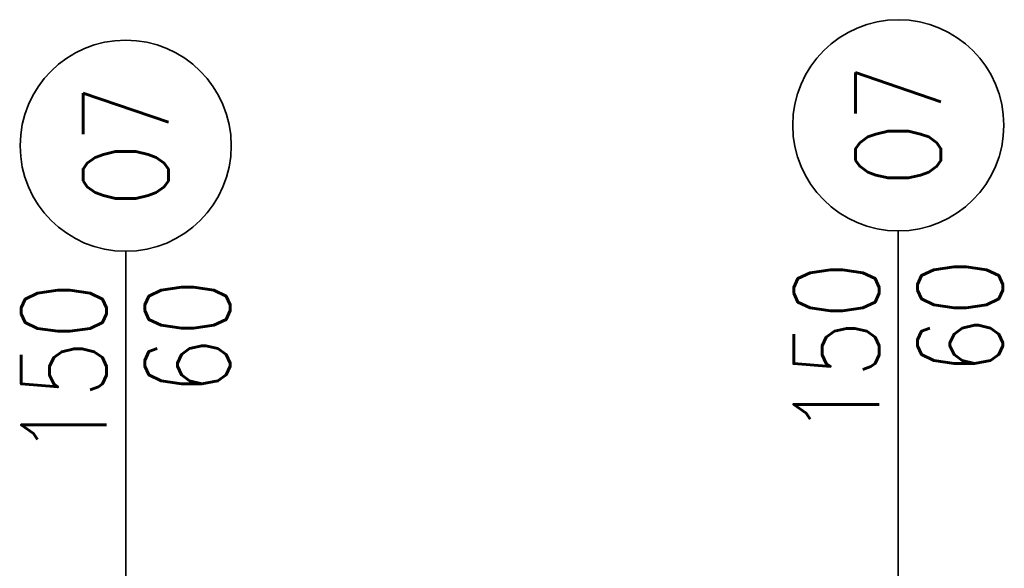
# Model space of a CAD drawing. Header units: inches. Extents: x 27484 to 71626, y -45113 to 39.
# Tile 262 of 280: x 34666 to 34956, y -22868 to -22707. Entities that reach past the tile are written whole.
import ezdxf
from ezdxf.enums import TextEntityAlignment as Align

# ---------------------------------------------------------------- set-up
doc = ezdxf.new("R2010")
doc.units = ezdxf.units.IN
doc.header["$LTSCALE"] = 50
doc.header["$MEASUREMENT"] = 0
doc.layers.add('R-MET-OKN', color=7, linetype='Continuous', lineweight=35)
doc.layers.add('R-MET-OKN-OPIS', color=7, linetype='Continuous')
doc.layers.add('R-MET-OKN-OPIS-SYM', color=2, linetype='Continuous')
doc.styles.add('MET_OKN', font='SIMPLEX.SHX')

# ---------------------------------------------------------------- blocks, each defined once
blk = doc.blocks.new('MET-OK')
at = {"layer": 'R-MET-OKN'}
blk.add_lwpolyline([(0, -42.9), (0, 42.9, 0.581818)], format="xyb", dxfattribs=at)
blk.add_circle((0, 66.1), 23.2, dxfattribs=at)
at = {"layer": 'R-MET-OKN-OPIS', "style": 'MET_OKN', "width": 0.8}
for tag, p in [('SO', (-4.22, 40.66)), ('HO', (22.97, 40.66))]:
    blk.add_attdef(tag, text='', height=18.75, rotation=90, dxfattribs=at).set_placement(p, align=Align.RIGHT)
at = {"layer": 'R-MET-OKN-OPIS-SYM', "style": 'MET_OKN', "width": 0.8}
blk.add_attdef('SYM', text='', height=18.75, rotation=90, dxfattribs=at).set_placement((9.38, 66.1), align=Align.CENTER)

msp = doc.modelspace()

# ---------------------------------------------------------------- block references
at = {"layer": 'R-MET-OKN'}
ref = msp.add_blockref('MET-OK', (34924.48246, -22826.63304), dxfattribs=dict(at, xscale=1.336499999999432, yscale=1.336499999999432, zscale=1.336499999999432))
ref.add_attrib('SYM', 'O7', dxfattribs={"layer": 'R-MET-OKN-OPIS-SYM', "height": 25.059375, "rotation": 90, "style": 'MET_OKN', "width": 0.8}).set_placement((34937.01215, -22738.28542), align=Align.CENTER)
ref.add_attrib('SO', '150', dxfattribs={"layer": 'R-MET-OKN-OPIS', "height": 25.059375, "rotation": 90, "style": 'MET_OKN', "width": 0.8}).set_placement((34918.8441, -22778.17076), align=Align.RIGHT)
ref.add_attrib('HO', '60', dxfattribs={"layer": 'R-MET-OKN-OPIS', "height": 25.059375, "rotation": 90, "style": 'MET_OKN', "width": 0.8}).set_placement((34955.1802, -22777.26457), align=Align.RIGHT)
ref = msp.add_blockref('MET-OK', (34697.48246, -22832.63304), dxfattribs=dict(at, xscale=1.336499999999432, yscale=1.336499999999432, zscale=1.336499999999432))
ref.add_attrib('SYM', 'O7', dxfattribs={"layer": 'R-MET-OKN-OPIS-SYM', "height": 25.059375, "rotation": 90, "style": 'MET_OKN', "width": 0.8}).set_placement((34710.01215, -22744.28542), align=Align.CENTER)
ref.add_attrib('SO', '150', dxfattribs={"layer": 'R-MET-OKN-OPIS', "height": 25.059375, "rotation": 90, "style": 'MET_OKN', "width": 0.8}).set_placement((34691.8441, -22784.17076), align=Align.RIGHT)
ref.add_attrib('HO', '60', dxfattribs={"layer": 'R-MET-OKN-OPIS', "height": 25.059375, "rotation": 90, "style": 'MET_OKN', "width": 0.8}).set_placement((34728.1802, -22783.26457), align=Align.RIGHT)

doc.saveas('drawing.dxf')
